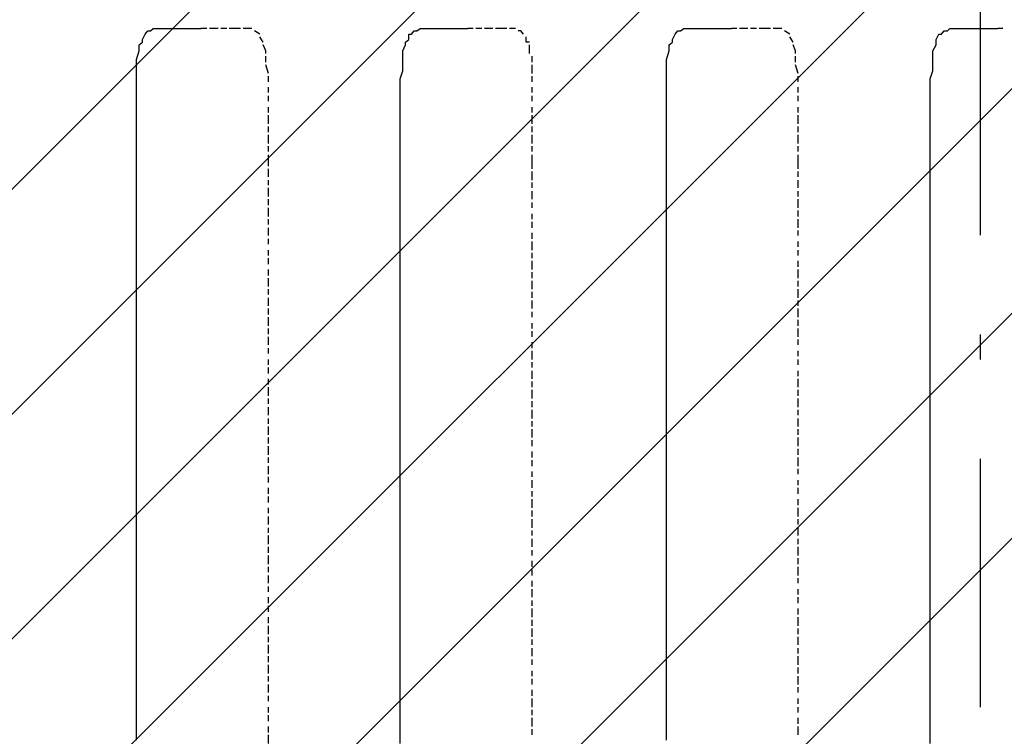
# Model space of a CAD drawing. Extents: x 997 to 109698, y 921 to 94021.
# Tile 486 of 656: x 34035 to 35522, y 43965 to 45047. Entities that reach past the tile are written whole.
import ezdxf

# ---------------------------------------------------------------- set-up
doc = ezdxf.new("R2010")
doc.units = 0
doc.header["$MEASUREMENT"] = 0
doc.layers.add('12', color=7, linetype='CONTINUOUS')
doc.layers.add('28', color=7, linetype='CONTINUOUS')

msp = doc.modelspace()

# ---------------------------------------------------------------- linework, layer by layer
at = {"layer": '12', "color": 5}
for p, q in [((34245.630503, 45033.563401), (34253.630503, 45033.563401)), ((34253.630503, 45033.563401), (34258.630503, 45033.563401)), ((34258.630503, 45033.563401), (34266.630503, 45033.563401)), ((34266.630503, 45033.563401), (34275.630503, 45033.563401)), ((34275.630503, 45033.563401), (34283.630503, 45033.563401)), ((34283.630503, 45033.563401), (34296.630503, 45033.563401)), ((34296.630503, 45033.563401), (34304.630503, 45033.563401)), ((34304.630503, 45033.563401), (34308.630503, 45033.563401)), ((34643.630503, 45033.563401), (34656.630503, 45033.563401)), ((34656.630503, 45033.563401), (34660.630503, 45033.563401)), ((34660.630503, 45033.563401), (34664.630503, 45033.563401)), ((34664.630503, 45033.563401), (34677.630503, 45033.563401)), ((34677.630503, 45033.563401), (34685.630503, 45033.563401)), ((34685.630503, 45033.563401), (34694.630503, 45033.563401)), ((34694.630503, 45033.563401), (34706.630503, 45033.563401)), ((34706.630503, 45033.563401), (34711.630503, 45033.563401)), ((35045.630503, 45033.563401), (35054.630503, 45033.563401)), ((35054.630503, 45033.563401), (35058.630503, 45033.563401)), ((35058.630503, 45033.563401), (35066.630503, 45033.563401)), ((35066.630503, 45033.563401), (35075.630503, 45033.563401)), ((35075.630503, 45033.563401), (35083.630503, 45033.563401)), ((35083.630503, 45033.563401), (35096.630503, 45033.563401)), ((35096.630503, 45033.563401), (35104.630503, 45033.563401)), ((35104.630503, 45033.563401), (35109.630503, 45033.563401)), ((35443.630503, 45033.563401), (35456.630503, 45033.563401)), ((35456.630503, 45033.563401), (35460.630503, 45033.563401)), ((35460.630503, 45033.563401), (35464.630503, 45033.563401)), ((35464.630503, 45033.563401), (35473.630503, 45033.563401)), ((35473.630503, 45033.563401), (35485.630503, 45033.563401)), ((35485.630503, 45033.563401), (35494.630503, 45033.563401)), ((35494.630503, 45033.563401), (35506.630503, 45033.563401)), ((35506.630503, 45033.563401), (35511.630503, 45033.563401)), ((34220.630503, 45016.563401), (34224.630503, 45024.563401)), ((35020.630503, 45016.563401), (35024.630503, 45024.563401)), ((35418.630503, 45008.563401), (35418.630503, 45016.563401)), ((34211.630503, 44986.563401), (34215.630503, 44999.563401)), ((34215.630503, 44999.563401), (34215.630503, 45008.563401)), ((34613.630503, 44999.563401), (34617.630503, 45008.563401)), ((34613.630503, 44986.563401), (34613.630503, 44999.563401)), ((35011.630503, 44986.563401), (35015.630503, 44999.563401)), ((35015.630503, 44999.563401), (35015.630503, 45008.563401)), ((35413.630503, 44999.563401), (35418.630503, 45008.563401)), ((35413.630503, 44986.563401), (35413.630503, 44999.563401)), ((34211.630503, 44978.563401), (34211.630503, 44986.563401)), ((34613.630503, 44978.563401), (34613.630503, 44986.563401)), ((35011.630503, 44978.563401), (35011.630503, 44986.563401)), ((35413.630503, 44978.563401), (35413.630503, 44986.563401)), ((34211.630503, 44969.563401), (34211.630503, 44978.563401)), ((34211.630503, 44957.563401), (34211.630503, 44969.563401)), ((34609.630503, 44957.563401), (34613.630503, 44969.563401)), ((34613.630503, 44969.563401), (34613.630503, 44978.563401)), ((35011.630503, 44969.563401), (35011.630503, 44978.563401)), ((35011.630503, 44957.563401), (35011.630503, 44969.563401)), ((35409.630503, 44957.563401), (35413.630503, 44969.563401)), ((35413.630503, 44969.563401), (35413.630503, 44978.563401)), ((34211.630503, 44948.563401), (34211.630503, 44957.563401)), ((34609.630503, 44948.563401), (34609.630503, 44957.563401)), ((35011.630503, 44948.563401), (35011.630503, 44957.563401)), ((35409.630503, 44948.563401), (35409.630503, 44957.563401)), ((34211.630503, 44940.563401), (34211.630503, 44948.563401)), ((34211.630503, 44927.563401), (34211.630503, 44940.563401)), ((34609.630503, 44940.563401), (34609.630503, 44948.563401)), ((34609.630503, 44927.563401), (34609.630503, 44940.563401)), ((35011.630503, 44940.563401), (35011.630503, 44948.563401)), ((35011.630503, 44927.563401), (35011.630503, 44940.563401)), ((35409.630503, 44940.563401), (35409.630503, 44948.563401)), ((35409.630503, 44927.563401), (35409.630503, 44940.563401)), ((34211.630503, 44919.563401), (34211.630503, 44927.563401)), ((34609.630503, 44919.563401), (34609.630503, 44927.563401)), ((35011.630503, 44919.563401), (35011.630503, 44927.563401)), ((35409.630503, 44919.563401), (35409.630503, 44927.563401)), ((34211.630503, 44910.563401), (34211.630503, 44919.563401)), ((34211.630503, 44897.563401), (34211.630503, 44910.563401)), ((34609.630503, 44910.563401), (34609.630503, 44919.563401)), ((34609.630503, 44897.563401), (34609.630503, 44910.563401)), ((35011.630503, 44910.563401), (35011.630503, 44919.563401)), ((35011.630503, 44897.563401), (35011.630503, 44910.563401)), ((35409.630503, 44910.563401), (35409.630503, 44919.563401)), ((35409.630503, 44897.563401), (35409.630503, 44910.563401)), ((34211.630503, 44889.563401), (34211.630503, 44897.563401)), ((34609.630503, 44889.563401), (34609.630503, 44897.563401)), ((35011.630503, 44889.563401), (35011.630503, 44897.563401)), ((35409.630503, 44889.563401), (35409.630503, 44897.563401)), ((34211.630503, 44880.563401), (34211.630503, 44889.563401)), ((34211.630503, 44868.563401), (34211.630503, 44880.563401)), ((34609.630503, 44880.563401), (34609.630503, 44889.563401)), ((34609.630503, 44868.563401), (34609.630503, 44880.563401)), ((35011.630503, 44880.563401), (35011.630503, 44889.563401)), ((35011.630503, 44868.563401), (35011.630503, 44880.563401)), ((35409.630503, 44880.563401), (35409.630503, 44889.563401)), ((35409.630503, 44868.563401), (35409.630503, 44880.563401)), ((34211.630503, 44859.563401), (34211.630503, 44868.563401)), ((34609.630503, 44859.563401), (34609.630503, 44868.563401)), ((35011.630503, 44859.563401), (35011.630503, 44868.563401)), ((35409.630503, 44859.563401), (35409.630503, 44868.563401)), ((34211.630503, 44847.563401), (34211.630503, 44859.563401)), ((34609.630503, 44847.563401), (34609.630503, 44859.563401)), ((35011.630503, 44847.563401), (35011.630503, 44859.563401)), ((35409.630503, 44847.563401), (35409.630503, 44859.563401)), ((34211.630503, 44838.563401), (34211.630503, 44847.563401)), ((34211.630503, 44834.563401), (34211.630503, 44838.563401)), ((34211.630503, 44825.563401), (34211.630503, 44834.563401)), ((34609.630503, 44838.563401), (34609.630503, 44847.563401)), ((34609.630503, 44834.563401), (34609.630503, 44838.563401)), ((34609.630503, 44825.563401), (34609.630503, 44834.563401)), ((35011.630503, 44838.563401), (35011.630503, 44847.563401)), ((35011.630503, 44834.563401), (35011.630503, 44838.563401)), ((35011.630503, 44825.563401), (35011.630503, 44834.563401)), ((35409.630503, 44838.563401), (35409.630503, 44847.563401)), ((35409.630503, 44834.563401), (35409.630503, 44838.563401)), ((35409.630503, 44825.563401), (35409.630503, 44834.563401)), ((34211.630503, 44817.563401), (34211.630503, 44825.563401)), ((34609.630503, 44813.563401), (34609.630503, 44825.563401)), ((35011.630503, 44817.563401), (35011.630503, 44825.563401)), ((35409.630503, 44813.563401), (35409.630503, 44825.563401)), ((34211.630503, 44809.563401), (34211.630503, 44817.563401)), ((34211.630503, 44796.563401), (34211.630503, 44809.563401)), ((34609.630503, 44804.563401), (34609.630503, 44813.563401)), ((34609.630503, 44796.563401), (34609.630503, 44804.563401)), ((35011.630503, 44809.563401), (35011.630503, 44817.563401)), ((35011.630503, 44796.563401), (35011.630503, 44809.563401)), ((35409.630503, 44804.563401), (35409.630503, 44813.563401)), ((35409.630503, 44796.563401), (35409.630503, 44804.563401)), ((34211.630503, 44787.563401), (34211.630503, 44796.563401)), ((34609.630503, 44783.563401), (34609.630503, 44796.563401)), ((35011.630503, 44787.563401), (35011.630503, 44796.563401)), ((35409.630503, 44783.563401), (35409.630503, 44796.563401)), ((34211.630503, 44775.563401), (34211.630503, 44787.563401)), ((34211.630503, 44766.563401), (34211.630503, 44775.563401)), ((34609.630503, 44775.563401), (34609.630503, 44783.563401)), ((34609.630503, 44766.563401), (34609.630503, 44775.563401)), ((35011.630503, 44775.563401), (35011.630503, 44787.563401)), ((35011.630503, 44766.563401), (35011.630503, 44775.563401)), ((35409.630503, 44775.563401), (35409.630503, 44783.563401)), ((35409.630503, 44766.563401), (35409.630503, 44775.563401)), ((34211.630503, 44758.563401), (34211.630503, 44766.563401)), ((34211.630503, 44745.563401), (34211.630503, 44758.563401)), ((34609.630503, 44753.563401), (34609.630503, 44766.563401)), ((35011.630503, 44758.563401), (35011.630503, 44766.563401)), ((35011.630503, 44745.563401), (35011.630503, 44758.563401)), ((35409.630503, 44753.563401), (35409.630503, 44766.563401)), ((34211.630503, 44737.563401), (34211.630503, 44745.563401)), ((34609.630503, 44745.563401), (34609.630503, 44753.563401)), ((34609.630503, 44732.563401), (34609.630503, 44745.563401)), ((35011.630503, 44737.563401), (35011.630503, 44745.563401)), ((35409.630503, 44745.563401), (35409.630503, 44753.563401)), ((35409.630503, 44732.563401), (35409.630503, 44745.563401)), ((34211.630503, 44728.563401), (34211.630503, 44737.563401)), ((34609.630503, 44724.563401), (34609.630503, 44732.563401)), ((35011.630503, 44728.563401), (35011.630503, 44737.563401)), ((35409.630503, 44724.563401), (35409.630503, 44732.563401)), ((34211.630503, 44715.563401), (34211.630503, 44728.563401)), ((34211.630503, 44707.563401), (34211.630503, 44715.563401)), ((34609.630503, 44715.563401), (34609.630503, 44724.563401)), ((34609.630503, 44703.563401), (34609.630503, 44715.563401)), ((35011.630503, 44715.563401), (35011.630503, 44728.563401)), ((35011.630503, 44707.563401), (35011.630503, 44715.563401)), ((35409.630503, 44715.563401), (35409.630503, 44724.563401)), ((35409.630503, 44703.563401), (35409.630503, 44715.563401)), ((34211.630503, 44698.563401), (34211.630503, 44707.563401)), ((34609.630503, 44694.563401), (34609.630503, 44703.563401)), ((35011.630503, 44698.563401), (35011.630503, 44707.563401)), ((35409.630503, 44694.563401), (35409.630503, 44703.563401)), ((34211.630503, 44686.563401), (34211.630503, 44698.563401)), ((34211.630503, 44677.563401), (34211.630503, 44686.563401)), ((34609.630503, 44686.563401), (34609.630503, 44694.563401)), ((34609.630503, 44673.563401), (34609.630503, 44686.563401)), ((35011.630503, 44686.563401), (35011.630503, 44698.563401)), ((35011.630503, 44677.563401), (35011.630503, 44686.563401)), ((35409.630503, 44686.563401), (35409.630503, 44694.563401)), ((35409.630503, 44673.563401), (35409.630503, 44686.563401)), ((34211.630503, 44665.563401), (34211.630503, 44677.563401)), ((34609.630503, 44665.563401), (34609.630503, 44673.563401)), ((35011.630503, 44669.563401), (35011.630503, 44677.563401)), ((35011.630503, 44656.563401), (35011.630503, 44669.563401)), ((35409.630503, 44665.563401), (35409.630503, 44673.563401)), ((34211.630503, 44656.563401), (34211.630503, 44665.563401)), ((34211.630503, 44648.563401), (34211.630503, 44656.563401)), ((34609.630503, 44656.563401), (34609.630503, 44665.563401)), ((34609.630503, 44643.563401), (34609.630503, 44656.563401)), ((35011.630503, 44648.563401), (35011.630503, 44656.563401)), ((35409.630503, 44656.563401), (35409.630503, 44665.563401)), ((35409.630503, 44643.563401), (35409.630503, 44656.563401)), ((34211.630503, 44635.563401), (34211.630503, 44648.563401)), ((34609.630503, 44635.563401), (34609.630503, 44643.563401)), ((35011.630503, 44635.563401), (35011.630503, 44648.563401)), ((35409.630503, 44635.563401), (35409.630503, 44643.563401)), ((34211.630503, 44626.563401), (34211.630503, 44635.563401)), ((34211.630503, 44618.563401), (34211.630503, 44626.563401)), ((34609.630503, 44622.563401), (34609.630503, 44635.563401)), ((35011.630503, 44626.563401), (35011.630503, 44635.563401)), ((35011.630503, 44618.563401), (35011.630503, 44626.563401)), ((35409.630503, 44622.563401), (35409.630503, 44635.563401)), ((34211.630503, 44605.563401), (34211.630503, 44618.563401)), ((34609.630503, 44614.563401), (34609.630503, 44622.563401)), ((34609.630503, 44605.563401), (34609.630503, 44614.563401)), ((35011.630503, 44605.563401), (35011.630503, 44618.563401)), ((35409.630503, 44614.563401), (35409.630503, 44622.563401)), ((35409.630503, 44605.563401), (35409.630503, 44614.563401)), ((34211.630503, 44597.563401), (34211.630503, 44605.563401)), ((34211.630503, 44588.563401), (34211.630503, 44597.563401)), ((34609.630503, 44593.563401), (34609.630503, 44605.563401)), ((35011.630503, 44597.563401), (35011.630503, 44605.563401)), ((35011.630503, 44588.563401), (35011.630503, 44597.563401)), ((35409.630503, 44593.563401), (35409.630503, 44605.563401)), ((34211.630503, 44576.563401), (34211.630503, 44588.563401)), ((34609.630503, 44584.563401), (34609.630503, 44593.563401)), ((34609.630503, 44576.563401), (34609.630503, 44584.563401)), ((35011.630503, 44576.563401), (35011.630503, 44588.563401)), ((35409.630503, 44584.563401), (35409.630503, 44593.563401)), ((35409.630503, 44576.563401), (35409.630503, 44584.563401)), ((34211.630503, 44567.563401), (34211.630503, 44576.563401)), ((34211.630503, 44555.563401), (34211.630503, 44567.563401)), ((34609.630503, 44563.563401), (34609.630503, 44576.563401)), ((35011.630503, 44567.563401), (35011.630503, 44576.563401)), ((35011.630503, 44559.563401), (35011.630503, 44567.563401)), ((35409.630503, 44563.563401), (35409.630503, 44576.563401)), ((34211.630503, 44546.563401), (34211.630503, 44555.563401)), ((34609.630503, 44555.563401), (34609.630503, 44563.563401)), ((34609.630503, 44546.563401), (34609.630503, 44555.563401)), ((35011.630503, 44546.563401), (35011.630503, 44559.563401)), ((35409.630503, 44555.563401), (35409.630503, 44563.563401)), ((35409.630503, 44546.563401), (35409.630503, 44555.563401)), ((34211.630503, 44538.563401), (34211.630503, 44546.563401)), ((34211.630503, 44525.563401), (34211.630503, 44538.563401)), ((34609.630503, 44533.563401), (34609.630503, 44546.563401)), ((35011.630503, 44538.563401), (35011.630503, 44546.563401)), ((35011.630503, 44525.563401), (35011.630503, 44538.563401)), ((35409.630503, 44533.563401), (35409.630503, 44546.563401)), ((34211.630503, 44516.563401), (34211.630503, 44525.563401)), ((34609.630503, 44525.563401), (34609.630503, 44533.563401)), ((34609.630503, 44512.563401), (34609.630503, 44525.563401)), ((35011.630503, 44516.563401), (35011.630503, 44525.563401)), ((35409.630503, 44525.563401), (35409.630503, 44533.563401)), ((35409.630503, 44516.563401), (35409.630503, 44525.563401)), ((34211.630503, 44508.563401), (34211.630503, 44516.563401)), ((34211.630503, 44495.563401), (34211.630503, 44508.563401)), ((34609.630503, 44504.563401), (34609.630503, 44512.563401)), ((35011.630503, 44508.563401), (35011.630503, 44516.563401)), ((35011.630503, 44495.563401), (35011.630503, 44508.563401)), ((35409.630503, 44504.563401), (35409.630503, 44516.563401)), ((34211.630503, 44487.563401), (34211.630503, 44495.563401)), ((34609.630503, 44495.563401), (34609.630503, 44504.563401)), ((34609.630503, 44483.563401), (34609.630503, 44495.563401)), ((35011.630503, 44487.563401), (35011.630503, 44495.563401)), ((35409.630503, 44495.563401), (35409.630503, 44504.563401)), ((35409.630503, 44483.563401), (35409.630503, 44495.563401)), ((34211.630503, 44478.563401), (34211.630503, 44487.563401)), ((34211.630503, 44466.563401), (34211.630503, 44478.563401)), ((34609.630503, 44474.563401), (34609.630503, 44483.563401)), ((35011.630503, 44478.563401), (35011.630503, 44487.563401)), ((35011.630503, 44466.563401), (35011.630503, 44478.563401)), ((35409.630503, 44474.563401), (35409.630503, 44483.563401)), ((34211.630503, 44457.563401), (34211.630503, 44466.563401)), ((34609.630503, 44466.563401), (34609.630503, 44474.563401)), ((34609.630503, 44453.563401), (34609.630503, 44466.563401)), ((35011.630503, 44457.563401), (35011.630503, 44466.563401)), ((35409.630503, 44466.563401), (35409.630503, 44474.563401)), ((35409.630503, 44453.563401), (35409.630503, 44466.563401)), ((34211.630503, 44449.563401), (34211.630503, 44457.563401)), ((34211.630503, 44436.563401), (34211.630503, 44449.563401)), ((34609.630503, 44444.563401), (34609.630503, 44453.563401)), ((35011.630503, 44449.563401), (35011.630503, 44457.563401)), ((35011.630503, 44436.563401), (35011.630503, 44449.563401)), ((35409.630503, 44444.563401), (35409.630503, 44453.563401)), ((34211.630503, 44428.563401), (34211.630503, 44436.563401)), ((34609.630503, 44436.563401), (34609.630503, 44444.563401)), ((34609.630503, 44423.563401), (34609.630503, 44436.563401)), ((35011.630503, 44428.563401), (35011.630503, 44436.563401)), ((35409.630503, 44436.563401), (35409.630503, 44444.563401)), ((35409.630503, 44423.563401), (35409.630503, 44436.563401)), ((34211.630503, 44415.563401), (34211.630503, 44428.563401)), ((34609.630503, 44415.563401), (34609.630503, 44423.563401)), ((35011.630503, 44415.563401), (35011.630503, 44428.563401)), ((35409.630503, 44415.563401), (35409.630503, 44423.563401)), ((34211.630503, 44406.563401), (34211.630503, 44415.563401)), ((34211.630503, 44398.563401), (34211.630503, 44406.563401)), ((34609.630503, 44402.563401), (34609.630503, 44415.563401)), ((34609.630503, 44394.563401), (34609.630503, 44402.563401)), ((35011.630503, 44406.563401), (35011.630503, 44415.563401)), ((35011.630503, 44398.563401), (35011.630503, 44406.563401)), ((35409.630503, 44406.563401), (35409.630503, 44415.563401)), ((35409.630503, 44394.563401), (35409.630503, 44406.563401)), ((34211.630503, 44385.563401), (34211.630503, 44398.563401)), ((34609.630503, 44385.563401), (34609.630503, 44394.563401)), ((35011.630503, 44385.563401), (35011.630503, 44398.563401)), ((35409.630503, 44385.563401), (35409.630503, 44394.563401)), ((34211.630503, 44377.563401), (34211.630503, 44385.563401)), ((34211.630503, 44368.563401), (34211.630503, 44377.563401)), ((34609.630503, 44372.563401), (34609.630503, 44385.563401)), ((34609.630503, 44364.563401), (34609.630503, 44372.563401)), ((35011.630503, 44377.563401), (35011.630503, 44385.563401)), ((35011.630503, 44368.563401), (35011.630503, 44377.563401)), ((35409.630503, 44372.563401), (35409.630503, 44385.563401)), ((35409.630503, 44364.563401), (35409.630503, 44372.563401)), ((34211.630503, 44356.563401), (34211.630503, 44368.563401)), ((34609.630503, 44356.563401), (34609.630503, 44364.563401)), ((35011.630503, 44356.563401), (35011.630503, 44368.563401)), ((35409.630503, 44356.563401), (35409.630503, 44364.563401)), ((34211.630503, 44347.563401), (34211.630503, 44356.563401)), ((34211.630503, 44339.563401), (34211.630503, 44347.563401)), ((34609.630503, 44343.563401), (34609.630503, 44356.563401)), ((34609.630503, 44334.563401), (34609.630503, 44343.563401)), ((35011.630503, 44347.563401), (35011.630503, 44356.563401)), ((35011.630503, 44339.563401), (35011.630503, 44347.563401)), ((35409.630503, 44343.563401), (35409.630503, 44356.563401)), ((35409.630503, 44334.563401), (35409.630503, 44343.563401)), ((34211.630503, 44326.563401), (34211.630503, 44339.563401)), ((34609.630503, 44326.563401), (34609.630503, 44334.563401)), ((35011.630503, 44326.563401), (35011.630503, 44339.563401)), ((35409.630503, 44326.563401), (35409.630503, 44334.563401)), ((34211.630503, 44317.563401), (34211.630503, 44326.563401)), ((34211.630503, 44305.563401), (34211.630503, 44317.563401)), ((34609.630503, 44313.563401), (34609.630503, 44326.563401)), ((34609.630503, 44305.563401), (34609.630503, 44313.563401)), ((35011.630503, 44317.563401), (35011.630503, 44326.563401)), ((35011.630503, 44305.563401), (35011.630503, 44317.563401)), ((35409.630503, 44313.563401), (35409.630503, 44326.563401)), ((35409.630503, 44305.563401), (35409.630503, 44313.563401)), ((34211.630503, 44296.563401), (34211.630503, 44305.563401)), ((34609.630503, 44296.563401), (34609.630503, 44305.563401)), ((35011.630503, 44296.563401), (35011.630503, 44305.563401)), ((35409.630503, 44296.563401), (35409.630503, 44305.563401)), ((34211.630503, 44288.563401), (34211.630503, 44296.563401)), ((34211.630503, 44275.563401), (34211.630503, 44288.563401)), ((34609.630503, 44284.563401), (34609.630503, 44296.563401)), ((34609.630503, 44275.563401), (34609.630503, 44284.563401)), ((35011.630503, 44288.563401), (35011.630503, 44296.563401)), ((35011.630503, 44275.563401), (35011.630503, 44288.563401)), ((35409.630503, 44284.563401), (35409.630503, 44296.563401)), ((35409.630503, 44275.563401), (35409.630503, 44284.563401)), ((34211.630503, 44267.563401), (34211.630503, 44275.563401)), ((34609.630503, 44262.563401), (34609.630503, 44275.563401)), ((35011.630503, 44267.563401), (35011.630503, 44275.563401)), ((35409.630503, 44262.563401), (35409.630503, 44275.563401)), ((34211.630503, 44258.563401), (34211.630503, 44267.563401)), ((34211.630503, 44245.563401), (34211.630503, 44258.563401)), ((34609.630503, 44254.563401), (34609.630503, 44262.563401)), ((34609.630503, 44245.563401), (34609.630503, 44254.563401)), ((35011.630503, 44258.563401), (35011.630503, 44267.563401)), ((35011.630503, 44245.563401), (35011.630503, 44258.563401)), ((35409.630503, 44254.563401), (35409.630503, 44262.563401)), ((35409.630503, 44245.563401), (35409.630503, 44254.563401)), ((34211.630503, 44237.563401), (34211.630503, 44245.563401)), ((34609.630503, 44233.563401), (34609.630503, 44245.563401)), ((35011.630503, 44237.563401), (35011.630503, 44245.563401)), ((35409.630503, 44233.563401), (35409.630503, 44245.563401)), ((34211.630503, 44229.563401), (34211.630503, 44237.563401)), ((34211.630503, 44216.563401), (34211.630503, 44229.563401)), ((34609.630503, 44224.563401), (34609.630503, 44233.563401)), ((34609.630503, 44216.563401), (34609.630503, 44224.563401)), ((35011.630503, 44229.563401), (35011.630503, 44237.563401)), ((35011.630503, 44216.563401), (35011.630503, 44229.563401)), ((35409.630503, 44224.563401), (35409.630503, 44233.563401)), ((35409.630503, 44216.563401), (35409.630503, 44224.563401)), ((34211.630503, 44207.563401), (34211.630503, 44216.563401)), ((34609.630503, 44203.563401), (34609.630503, 44216.563401)), ((35011.630503, 44207.563401), (35011.630503, 44216.563401)), ((35409.630503, 44203.563401), (35409.630503, 44216.563401)), ((34211.630503, 44195.563401), (34211.630503, 44207.563401)), ((34211.630503, 44186.563401), (34211.630503, 44195.563401)), ((34609.630503, 44195.563401), (34609.630503, 44203.563401)), ((34609.630503, 44186.563401), (34609.630503, 44195.563401)), ((35011.630503, 44195.563401), (35011.630503, 44207.563401)), ((35011.630503, 44186.563401), (35011.630503, 44195.563401)), ((35409.630503, 44195.563401), (35409.630503, 44203.563401)), ((35409.630503, 44186.563401), (35409.630503, 44195.563401)), ((34211.630503, 44178.563401), (34211.630503, 44186.563401)), ((34609.630503, 44174.563401), (34609.630503, 44186.563401)), ((35011.630503, 44178.563401), (35011.630503, 44186.563401)), ((35409.630503, 44174.563401), (35409.630503, 44186.563401)), ((34211.630503, 44165.563401), (34211.630503, 44178.563401)), ((34211.630503, 44157.563401), (34211.630503, 44165.563401)), ((34609.630503, 44165.563401), (34609.630503, 44174.563401)), ((34609.630503, 44152.563401), (34609.630503, 44165.563401)), ((35011.630503, 44165.563401), (35011.630503, 44178.563401)), ((35011.630503, 44157.563401), (35011.630503, 44165.563401)), ((35409.630503, 44165.563401), (35409.630503, 44174.563401)), ((35409.630503, 44152.563401), (35409.630503, 44165.563401)), ((34211.630503, 44148.563401), (34211.630503, 44157.563401)), ((34609.630503, 44144.563401), (34609.630503, 44152.563401)), ((35011.630503, 44148.563401), (35011.630503, 44157.563401)), ((35409.630503, 44144.563401), (35409.630503, 44152.563401)), ((34211.630503, 44135.563401), (34211.630503, 44148.563401)), ((34211.630503, 44127.563401), (34211.630503, 44135.563401)), ((34609.630503, 44135.563401), (34609.630503, 44144.563401)), ((34609.630503, 44123.563401), (34609.630503, 44135.563401)), ((35011.630503, 44135.563401), (35011.630503, 44148.563401)), ((35011.630503, 44127.563401), (35011.630503, 44135.563401)), ((35409.630503, 44135.563401), (35409.630503, 44144.563401)), ((35409.630503, 44123.563401), (35409.630503, 44135.563401)), ((34211.630503, 44118.563401), (34211.630503, 44127.563401)), ((34609.630503, 44114.563401), (34609.630503, 44123.563401)), ((35011.630503, 44118.563401), (35011.630503, 44127.563401)), ((35409.630503, 44114.563401), (35409.630503, 44123.563401)), ((34211.630503, 44106.563401), (34211.630503, 44118.563401)), ((34211.630503, 44097.563401), (34211.630503, 44106.563401)), ((34609.630503, 44106.563401), (34609.630503, 44114.563401)), ((34609.630503, 44093.563401), (34609.630503, 44106.563401)), ((35011.630503, 44106.563401), (35011.630503, 44118.563401)), ((35011.630503, 44097.563401), (35011.630503, 44106.563401)), ((35409.630503, 44106.563401), (35409.630503, 44114.563401)), ((35409.630503, 44093.563401), (35409.630503, 44106.563401)), ((34211.630503, 44085.563401), (34211.630503, 44097.563401)), ((34609.630503, 44085.563401), (34609.630503, 44093.563401)), ((35011.630503, 44089.563401), (35011.630503, 44097.563401)), ((35409.630503, 44085.563401), (35409.630503, 44093.563401)), ((34211.630503, 44076.563401), (34211.630503, 44085.563401)), ((34211.630503, 44068.563401), (34211.630503, 44076.563401)), ((34609.630503, 44076.563401), (34609.630503, 44085.563401)), ((34609.630503, 44063.563401), (34609.630503, 44076.563401)), ((35011.630503, 44076.563401), (35011.630503, 44089.563401)), ((35011.630503, 44068.563401), (35011.630503, 44076.563401)), ((35409.630503, 44076.563401), (35409.630503, 44085.563401)), ((35409.630503, 44063.563401), (35409.630503, 44076.563401)), ((34211.630503, 44055.563401), (34211.630503, 44068.563401)), ((34609.630503, 44055.563401), (34609.630503, 44063.563401)), ((35011.630503, 44055.563401), (35011.630503, 44068.563401)), ((35409.630503, 44055.563401), (35409.630503, 44063.563401)), ((34211.630503, 44047.563401), (34211.630503, 44055.563401)), ((34211.630503, 44038.563401), (34211.630503, 44047.563401)), ((34609.630503, 44042.563401), (34609.630503, 44055.563401)), ((35011.630503, 44047.563401), (35011.630503, 44055.563401)), ((35011.630503, 44038.563401), (35011.630503, 44047.563401)), ((35409.630503, 44042.563401), (35409.630503, 44055.563401)), ((34211.630503, 44025.563401), (34211.630503, 44038.563401)), ((34609.630503, 44034.563401), (34609.630503, 44042.563401)), ((34609.630503, 44025.563401), (34609.630503, 44034.563401)), ((35011.630503, 44025.563401), (35011.630503, 44038.563401)), ((35409.630503, 44034.563401), (35409.630503, 44042.563401)), ((35409.630503, 44025.563401), (35409.630503, 44034.563401)), ((34211.630503, 44017.563401), (34211.630503, 44025.563401)), ((34211.630503, 44008.563401), (34211.630503, 44017.563401)), ((34609.630503, 44013.563401), (34609.630503, 44025.563401)), ((35011.630503, 44017.563401), (35011.630503, 44025.563401)), ((35011.630503, 44008.563401), (35011.630503, 44017.563401)), ((35409.630503, 44013.563401), (35409.630503, 44025.563401)), ((34211.630503, 43996.563401), (34211.630503, 44008.563401)), ((34609.630503, 44004.563401), (34609.630503, 44013.563401)), ((34609.630503, 43996.563401), (34609.630503, 44004.563401)), ((35011.630503, 43996.563401), (35011.630503, 44008.563401)), ((35409.630503, 44004.563401), (35409.630503, 44013.563401)), ((35409.630503, 43996.563401), (35409.630503, 44004.563401)), ((34211.630503, 43987.563401), (34211.630503, 43996.563401)), ((34211.630503, 43975.563401), (34211.630503, 43987.563401)), ((34609.630503, 43983.563401), (34609.630503, 43996.563401)), ((35011.630503, 43987.563401), (35011.630503, 43996.563401)), ((35011.630503, 43979.563401), (35011.630503, 43987.563401)), ((35409.630503, 43983.563401), (35409.630503, 43996.563401)), ((34211.630503, 43966.563401), (34211.630503, 43975.563401)), ((34609.630503, 43975.563401), (34609.630503, 43983.563401)), ((34609.630503, 43966.563401), (34609.630503, 43975.563401)), ((35011.630503, 43966.563401), (35011.630503, 43979.563401)), ((35409.630503, 43975.563401), (35409.630503, 43983.563401)), ((35409.630503, 43966.563401), (35409.630503, 43975.563401)), ((34211.630503, 43958.563401), (34211.630503, 43966.563401)), ((34609.630503, 43953.563401), (34609.630503, 43966.563401)), ((35011.630503, 43958.563401), (35011.630503, 43966.563401)), ((35409.630503, 43953.563401), (35409.630503, 43966.563401))]:
    msp.add_line(p, q, dxfattribs=at)
at = {"layer": '12', "color": 1}
for p, q in [((34317.630503, 45033.563401), (34308.630503, 45033.563401)), ((34334.630503, 45033.563401), (34321.630503, 45033.563401)), ((34347.630503, 45033.563401), (34338.630503, 45033.563401)), ((34359.630503, 45033.563401), (34351.630503, 45033.563401)), ((34368.630503, 45033.563401), (34359.630503, 45033.563401)), ((34385.630503, 45033.563401), (34372.630503, 45033.563401)), ((34397.630503, 45024.563401), (34389.630503, 45029.563401)), ((34719.630503, 45033.563401), (34711.630503, 45033.563401)), ((34732.630503, 45033.563401), (34723.630503, 45033.563401)), ((34749.630503, 45033.563401), (34736.630503, 45033.563401)), ((34761.630503, 45033.563401), (34753.630503, 45033.563401)), ((34770.630503, 45033.563401), (34761.630503, 45033.563401)), ((34783.630503, 45033.563401), (34774.630503, 45033.563401)), ((35117.630503, 45033.563401), (35109.630503, 45033.563401)), ((35134.630503, 45033.563401), (35121.630503, 45033.563401)), ((35147.630503, 45033.563401), (35138.630503, 45033.563401)), ((35159.630503, 45033.563401), (35151.630503, 45033.563401)), ((35168.630503, 45033.563401), (35159.630503, 45033.563401)), ((35185.630503, 45033.563401), (35172.630503, 45033.563401)), ((35197.630503, 45024.563401), (35189.630503, 45029.563401)), ((35519.630503, 45033.563401), (35511.630503, 45033.563401)), ((34402.630503, 45012.563401), (34397.630503, 45020.563401)), ((35202.630503, 45012.563401), (35197.630503, 45020.563401)), ((34804.630503, 44995.563401), (34804.630503, 45008.563401)), ((34406.630503, 44982.563401), (34406.630503, 44991.563401)), ((34808.630503, 44982.563401), (34808.630503, 44991.563401)), ((35206.630503, 44982.563401), (35206.630503, 44991.563401)), ((34410.630503, 44965.563401), (34406.630503, 44978.563401)), ((34808.630503, 44965.563401), (34808.630503, 44978.563401)), ((35210.630503, 44965.563401), (35206.630503, 44978.563401)), ((34410.630503, 44952.563401), (34410.630503, 44961.563401)), ((34808.630503, 44952.563401), (34808.630503, 44961.563401)), ((35210.630503, 44952.563401), (35210.630503, 44961.563401)), ((34410.630503, 44936.563401), (34410.630503, 44944.563401)), ((34808.630503, 44936.563401), (34808.630503, 44944.563401)), ((35210.630503, 44936.563401), (35210.630503, 44944.563401)), ((34410.630503, 44923.563401), (34410.630503, 44931.563401)), ((34808.630503, 44923.563401), (34808.630503, 44931.563401)), ((35210.630503, 44923.563401), (35210.630503, 44931.563401)), ((34410.630503, 44906.563401), (34410.630503, 44914.563401)), ((34808.630503, 44906.563401), (34808.630503, 44914.563401)), ((35210.630503, 44906.563401), (35210.630503, 44914.563401)), ((34410.630503, 44889.563401), (34410.630503, 44902.563401)), ((34808.630503, 44889.563401), (34808.630503, 44902.563401)), ((35210.630503, 44889.563401), (35210.630503, 44902.563401)), ((34410.630503, 44876.563401), (34410.630503, 44885.563401)), ((34808.630503, 44876.563401), (34808.630503, 44885.563401)), ((35210.630503, 44876.563401), (35210.630503, 44885.563401)), ((34410.630503, 44859.563401), (34410.630503, 44872.563401)), ((34808.630503, 44859.563401), (34808.630503, 44872.563401)), ((35210.630503, 44859.563401), (35210.630503, 44872.563401)), ((34410.630503, 44847.563401), (34410.630503, 44855.563401)), ((34808.630503, 44847.563401), (34808.630503, 44855.563401)), ((35210.630503, 44847.563401), (35210.630503, 44855.563401)), ((34410.630503, 44834.563401), (34410.630503, 44842.563401)), ((34410.630503, 44825.563401), (34410.630503, 44834.563401)), ((34808.630503, 44834.563401), (34808.630503, 44842.563401)), ((34808.630503, 44821.563401), (34808.630503, 44834.563401)), ((35210.630503, 44834.563401), (35210.630503, 44842.563401)), ((35210.630503, 44821.563401), (35210.630503, 44834.563401)), ((34410.630503, 44809.563401), (34410.630503, 44821.563401)), ((34410.630503, 44796.563401), (34410.630503, 44804.563401)), ((34808.630503, 44804.563401), (34808.630503, 44817.563401)), ((35210.630503, 44809.563401), (35210.630503, 44817.563401)), ((35210.630503, 44792.563401), (35210.630503, 44804.563401)), ((34410.630503, 44779.563401), (34410.630503, 44792.563401)), ((34808.630503, 44792.563401), (34808.630503, 44800.563401)), ((34410.630503, 44766.563401), (34410.630503, 44775.563401)), ((34808.630503, 44775.563401), (34808.630503, 44787.563401)), ((35210.630503, 44779.563401), (35210.630503, 44787.563401)), ((35210.630503, 44762.563401), (35210.630503, 44775.563401)), ((34410.630503, 44749.563401), (34410.630503, 44762.563401)), ((34808.630503, 44762.563401), (34808.630503, 44770.563401)), ((35210.630503, 44749.563401), (35210.630503, 44758.563401)), ((34410.630503, 44737.563401), (34410.630503, 44745.563401)), ((34808.630503, 44745.563401), (34808.630503, 44753.563401)), ((35210.630503, 44732.563401), (35210.630503, 44745.563401)), ((34410.630503, 44720.563401), (34410.630503, 44732.563401)), ((34808.630503, 44732.563401), (34808.630503, 44741.563401)), ((34410.630503, 44707.563401), (34410.630503, 44715.563401)), ((34808.630503, 44715.563401), (34808.630503, 44724.563401)), ((35210.630503, 44720.563401), (35210.630503, 44728.563401)), ((34808.630503, 44698.563401), (34808.630503, 44711.563401)), ((35210.630503, 44703.563401), (35210.630503, 44711.563401)), ((34410.630503, 44690.563401), (34410.630503, 44698.563401)), ((34410.630503, 44677.563401), (34410.630503, 44686.563401)), ((34808.630503, 44686.563401), (34808.630503, 44694.563401)), ((35210.630503, 44690.563401), (35210.630503, 44698.563401)), ((34410.630503, 44660.563401), (34410.630503, 44669.563401)), ((34808.630503, 44669.563401), (34808.630503, 44682.563401)), ((35210.630503, 44673.563401), (35210.630503, 44682.563401)), ((35210.630503, 44656.563401), (35210.630503, 44669.563401)), ((34410.630503, 44643.563401), (34410.630503, 44656.563401)), ((34808.630503, 44656.563401), (34808.630503, 44665.563401)), ((34808.630503, 44639.563401), (34808.630503, 44652.563401)), ((35210.630503, 44643.563401), (35210.630503, 44652.563401)), ((34410.630503, 44631.563401), (34410.630503, 44639.563401)), ((34410.630503, 44614.563401), (34410.630503, 44626.563401)), ((34808.630503, 44626.563401), (34808.630503, 44635.563401)), ((35210.630503, 44626.563401), (35210.630503, 44639.563401)), ((34410.630503, 44601.563401), (34410.630503, 44610.563401)), ((34808.630503, 44610.563401), (34808.630503, 44622.563401)), ((35210.630503, 44614.563401), (35210.630503, 44622.563401)), ((35210.630503, 44597.563401), (35210.630503, 44610.563401)), ((34410.630503, 44584.563401), (34410.630503, 44597.563401)), ((34808.630503, 44597.563401), (34808.630503, 44605.563401)), ((34410.630503, 44571.563401), (34410.630503, 44580.563401)), ((34808.630503, 44580.563401), (34808.630503, 44588.563401)), ((35210.630503, 44584.563401), (35210.630503, 44593.563401)), ((35210.630503, 44567.563401), (35210.630503, 44580.563401)), ((34410.630503, 44555.563401), (34410.630503, 44567.563401)), ((34808.630503, 44567.563401), (34808.630503, 44576.563401)), ((34410.630503, 44542.563401), (34410.630503, 44550.563401)), ((34808.630503, 44550.563401), (34808.630503, 44559.563401)), ((35210.630503, 44555.563401), (35210.630503, 44563.563401)), ((34808.630503, 44533.563401), (34808.630503, 44546.563401)), ((35210.630503, 44538.563401), (35210.630503, 44546.563401)), ((34410.630503, 44525.563401), (34410.630503, 44533.563401)), ((34410.630503, 44512.563401), (34410.630503, 44521.563401)), ((34808.630503, 44521.563401), (34808.630503, 44529.563401)), ((35210.630503, 44525.563401), (35210.630503, 44533.563401)), ((34808.630503, 44504.563401), (34808.630503, 44516.563401)), ((35210.630503, 44508.563401), (35210.630503, 44516.563401)), ((34410.630503, 44495.563401), (34410.630503, 44504.563401)), ((34410.630503, 44478.563401), (34410.630503, 44491.563401)), ((34808.630503, 44491.563401), (34808.630503, 44500.563401)), ((35210.630503, 44491.563401), (35210.630503, 44504.563401)), ((34808.630503, 44474.563401), (34808.630503, 44487.563401)), ((35210.630503, 44478.563401), (35210.630503, 44487.563401)), ((34410.630503, 44466.563401), (34410.630503, 44474.563401)), ((34410.630503, 44449.563401), (34410.630503, 44461.563401)), ((34808.630503, 44461.563401), (34808.630503, 44470.563401)), ((35210.630503, 44461.563401), (35210.630503, 44474.563401)), ((34808.630503, 44444.563401), (34808.630503, 44457.563401)), ((35210.630503, 44449.563401), (35210.630503, 44457.563401)), ((34410.630503, 44436.563401), (34410.630503, 44444.563401)), ((34410.630503, 44419.563401), (34410.630503, 44432.563401)), ((34808.630503, 44432.563401), (34808.630503, 44440.563401)), ((35210.630503, 44432.563401), (35210.630503, 44444.563401)), ((34808.630503, 44415.563401), (34808.630503, 44428.563401)), ((35210.630503, 44419.563401), (35210.630503, 44428.563401)), ((34410.630503, 44406.563401), (34410.630503, 44415.563401)), ((34410.630503, 44389.563401), (34410.630503, 44402.563401)), ((34808.630503, 44402.563401), (34808.630503, 44411.563401)), ((35210.630503, 44402.563401), (35210.630503, 44415.563401)), ((34808.630503, 44385.563401), (34808.630503, 44394.563401)), ((35210.630503, 44389.563401), (35210.630503, 44398.563401)), ((34410.630503, 44377.563401), (34410.630503, 44385.563401)), ((34410.630503, 44360.563401), (34410.630503, 44372.563401)), ((34808.630503, 44372.563401), (34808.630503, 44381.563401)), ((35210.630503, 44372.563401), (35210.630503, 44385.563401)), ((34808.630503, 44356.563401), (34808.630503, 44364.563401)), ((35210.630503, 44360.563401), (35210.630503, 44368.563401)), ((34410.630503, 44347.563401), (34410.630503, 44356.563401)), ((34808.630503, 44339.563401), (34808.630503, 44351.563401)), ((35210.630503, 44343.563401), (35210.630503, 44351.563401)), ((34410.630503, 44330.563401), (34410.630503, 44339.563401)), ((34808.630503, 44326.563401), (34808.630503, 44334.563401)), ((35210.630503, 44330.563401), (35210.630503, 44339.563401)), ((34410.630503, 44317.563401), (34410.630503, 44326.563401)), ((34808.630503, 44309.563401), (34808.630503, 44322.563401)), ((35210.630503, 44313.563401), (35210.630503, 44322.563401)), ((34410.630503, 44301.563401), (34410.630503, 44309.563401)), ((34808.630503, 44296.563401), (34808.630503, 44305.563401)), ((35210.630503, 44296.563401), (35210.630503, 44309.563401)), ((34410.630503, 44284.563401), (34410.630503, 44296.563401)), ((34808.630503, 44279.563401), (34808.630503, 44292.563401)), ((35210.630503, 44284.563401), (35210.630503, 44292.563401)), ((34410.630503, 44271.563401), (34410.630503, 44279.563401)), ((34808.630503, 44267.563401), (34808.630503, 44275.563401)), ((35210.630503, 44267.563401), (35210.630503, 44279.563401)), ((34410.630503, 44254.563401), (34410.630503, 44267.563401)), ((34808.630503, 44250.563401), (34808.630503, 44262.563401)), ((35210.630503, 44254.563401), (35210.630503, 44262.563401)), ((34410.630503, 44241.563401), (34410.630503, 44250.563401)), ((34808.630503, 44237.563401), (34808.630503, 44245.563401)), ((35210.630503, 44237.563401), (35210.630503, 44250.563401)), ((34410.630503, 44224.563401), (34410.630503, 44237.563401)), ((34808.630503, 44220.563401), (34808.630503, 44229.563401)), ((35210.630503, 44224.563401), (35210.630503, 44233.563401)), ((34410.630503, 44212.563401), (34410.630503, 44220.563401)), ((34808.630503, 44207.563401), (34808.630503, 44216.563401)), ((35210.630503, 44207.563401), (35210.630503, 44220.563401)), ((34410.630503, 44195.563401), (34410.630503, 44207.563401)), ((34808.630503, 44190.563401), (34808.630503, 44199.563401)), ((35210.630503, 44195.563401), (35210.630503, 44203.563401)), ((34410.630503, 44182.563401), (34410.630503, 44190.563401)), ((34808.630503, 44174.563401), (34808.630503, 44186.563401)), ((35210.630503, 44178.563401), (35210.630503, 44186.563401)), ((34410.630503, 44165.563401), (34410.630503, 44174.563401)), ((34808.630503, 44161.563401), (34808.630503, 44169.563401)), ((35210.630503, 44165.563401), (35210.630503, 44174.563401)), ((34410.630503, 44152.563401), (34410.630503, 44161.563401)), ((34808.630503, 44144.563401), (34808.630503, 44157.563401)), ((35210.630503, 44148.563401), (35210.630503, 44157.563401)), ((34410.630503, 44135.563401), (34410.630503, 44144.563401)), ((34808.630503, 44131.563401), (34808.630503, 44140.563401)), ((35210.630503, 44131.563401), (35210.630503, 44144.563401)), ((34410.630503, 44118.563401), (34410.630503, 44131.563401)), ((34808.630503, 44114.563401), (34808.630503, 44127.563401)), ((35210.630503, 44118.563401), (35210.630503, 44127.563401)), ((34410.630503, 44106.563401), (34410.630503, 44114.563401)), ((34808.630503, 44102.563401), (34808.630503, 44110.563401)), ((35210.630503, 44102.563401), (35210.630503, 44114.563401)), ((34410.630503, 44089.563401), (34410.630503, 44102.563401)), ((34808.630503, 44085.563401), (34808.630503, 44097.563401)), ((35210.630503, 44089.563401), (35210.630503, 44097.563401)), ((34410.630503, 44076.563401), (34410.630503, 44085.563401)), ((34808.630503, 44072.563401), (34808.630503, 44080.563401)), ((35210.630503, 44072.563401), (35210.630503, 44085.563401)), ((34410.630503, 44059.563401), (34410.630503, 44072.563401)), ((34808.630503, 44055.563401), (34808.630503, 44063.563401)), ((35210.630503, 44059.563401), (35210.630503, 44068.563401)), ((34410.630503, 44047.563401), (34410.630503, 44055.563401)), ((34808.630503, 44042.563401), (34808.630503, 44051.563401)), ((35210.630503, 44042.563401), (35210.630503, 44055.563401)), ((34410.630503, 44030.563401), (34410.630503, 44042.563401)), ((34808.630503, 44025.563401), (34808.630503, 44034.563401)), ((35210.630503, 44030.563401), (35210.630503, 44038.563401)), ((34410.630503, 44017.563401), (34410.630503, 44025.563401)), ((34808.630503, 44008.563401), (34808.630503, 44021.563401)), ((35210.630503, 44013.563401), (35210.630503, 44021.563401)), ((34410.630503, 44000.563401), (34410.630503, 44008.563401)), ((34808.630503, 43996.563401), (34808.630503, 44004.563401)), ((35210.630503, 44000.563401), (35210.630503, 44008.563401)), ((34410.630503, 43987.563401), (34410.630503, 43996.563401)), ((34808.630503, 43979.563401), (34808.630503, 43992.563401)), ((35210.630503, 43983.563401), (35210.630503, 43992.563401)), ((34410.630503, 43970.563401), (34410.630503, 43979.563401)), ((34808.630503, 43966.563401), (34808.630503, 43975.563401)), ((35210.630503, 43966.563401), (35210.630503, 43979.563401)), ((34410.630503, 43953.563401), (34410.630503, 43966.563401))]:
    msp.add_line(p, q, dxfattribs=at)
at = {"layer": '12', "color": 5}
for points in [[(34224.630503, 45024.563401), (34228.630503, 45029.563401), (34232.630503, 45029.563401)], [(34232.630503, 45029.563401), (34236.630503, 45033.563401), (34245.630503, 45033.563401)], [(34626.630503, 45024.563401), (34630.630503, 45029.563401), (34634.630503, 45029.563401)], [(34634.630503, 45029.563401), (34639.630503, 45033.563401), (34643.630503, 45033.563401)], [(35024.630503, 45024.563401), (35028.630503, 45029.563401), (35032.630503, 45029.563401)], [(35032.630503, 45029.563401), (35037.630503, 45033.563401), (35045.630503, 45033.563401)], [(35426.630503, 45024.563401), (35430.630503, 45029.563401), (35435.630503, 45029.563401)], [(35435.630503, 45029.563401), (35439.630503, 45033.563401), (35443.630503, 45033.563401)], [(34215.630503, 45008.563401), (34220.630503, 45012.563401), (34220.630503, 45016.563401)], [(34617.630503, 45008.563401), (34617.630503, 45012.563401), (34622.630503, 45016.563401)], [(34622.630503, 45016.563401), (34622.630503, 45024.563401), (34626.630503, 45024.563401)], [(35015.630503, 45008.563401), (35020.630503, 45012.563401), (35020.630503, 45016.563401)], [(35418.630503, 45016.563401), (35422.630503, 45024.563401), (35426.630503, 45024.563401)]]:
    msp.add_lwpolyline(points, dxfattribs=at)
at = {"layer": '12', "color": 1}
for points in [[(34795.630503, 45024.563401), (34791.630503, 45029.563401), (34787.630503, 45029.563401)], [(34804.630503, 45012.563401), (34799.630503, 45012.563401), (34799.630503, 45020.563401)], [(34406.630503, 44995.563401), (34406.630503, 44999.563401), (34402.630503, 45008.563401)], [(35206.630503, 44995.563401), (35206.630503, 44999.563401), (35202.630503, 45008.563401)]]:
    msp.add_lwpolyline(points, dxfattribs=at)
at = {"layer": '28', "color": 2}
for p, q in [((24603.831026, 35370.953237), (36822.636205, 47589.758416)), ((24943.242281, 35370.953237), (36822.636205, 47250.347161)), ((25282.653536, 35370.953237), (36822.636205, 46910.935906)), ((25622.064791, 35370.953237), (36822.636205, 46571.524651)), ((25961.476046, 35370.953237), (36822.636205, 46232.113396)), ((26300.887301, 35370.953237), (36822.636205, 45892.702141)), ((26640.298556, 35370.953237), (36822.636205, 45553.290886))]:
    msp.add_line(p, q, dxfattribs=at)
at = {"layer": '28', "color": 4}
for p, q in [((35485.630503, 44721.063401), (35485.630503, 45096.063401)), ((35485.630503, 44008.563401), (35485.630503, 44383.563401))]:
    msp.add_line(p, q, dxfattribs=at)
at = {"layer": '28', "color": 4, "linetype": 'Continuous'}
msp.add_line((35485.630503, 44533.563401), (35485.630503, 44571.063401), dxfattribs=at)

doc.saveas('drawing.dxf')
